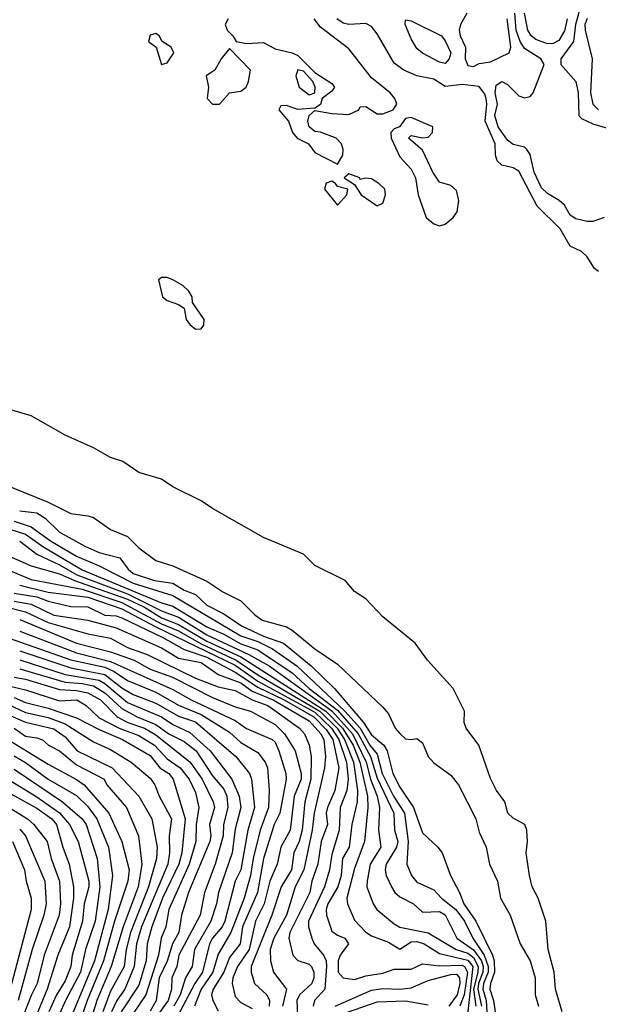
# Model space of a CAD drawing. Header units: metres. Extents: x -51132 to -49532, y -231222 to -229437.
# Tile 278 of 656: x -50889 to -50838, y -230052 to -229965. Entities that reach past the tile are written whole.
import ezdxf

# ---------------------------------------------------------------- set-up
doc = ezdxf.new("R2010")
doc.units = ezdxf.units.M
for name, color, linetype in [('CONTOUR_HALF', 8, 'Continuous'), ('CONTOUR_INDEX', 1, 'Continuous'), ('CONTOUR_INTER', 3, 'Continuous')]:
    doc.layers.add(name, color=color, linetype=linetype)

msp = doc.modelspace()

# ---------------------------------------------------------------- linework, layer by layer
at = {"layer": 'CONTOUR_HALF'}
for points, elevation in [([(-50849.169, -229964.259), (-50849.734, -229965.259), (-50849.838, -229965.759), (-50849.766, -229966.259), (-50849.298, -229967.259), (-50849.325, -229968.259), (-50849.08, -229968.868), (-50848.58, -229968.945), (-50848.08, -229968.682), (-50847.08, -229968.538), (-50845.43, -229967.759), (-50845.303, -229967.259), (-50845.617, -229964.759)], 10.5), ([(-50840.329, -229964.759), (-50840.58, -229965.811), (-50841.08, -229966.645), (-50841.58, -229966.932), (-50842.08, -229966.948), (-50843.08, -229966.568), (-50843.505, -229966.259), (-50843.788, -229965.759), (-50844.107, -229964.259)], 11.5), ([(-50837.58, -229987.028), (-50837.919, -229986.759), (-50838.58, -229985.721), (-50839.08, -229985.268), (-50840.08, -229984.792), (-50840.938, -229983.259), (-50842.986, -229981.259), (-50844.58, -229978.177), (-50845.08, -229977.877), (-50846.08, -229977.644), (-50846.506, -229977.259), (-50846.656, -229976.759), (-50846.691, -229975.759), (-50847.545, -229973.759), (-50847.41, -229972.259), (-50847.474, -229971.759), (-50847.58, -229971.399), (-50848.08, -229970.699), (-50849.58, -229970.523), (-50851.08, -229970.712), (-50852.08, -229970.073), (-50853.58, -229969.77), (-50854.723, -229969.259), (-50855.58, -229968.656), (-50857.08, -229966.056), (-50857.58, -229965.424), (-50858.08, -229965.16), (-50859.58, -229965.26), (-50860.08, -229965.139), (-50860.618, -229964.759)], 10.5), ([(-50838.58, -229964.732), (-50838.778, -229965.259), (-50838.756, -229965.759), (-50838.127, -229968.259), (-50838.267, -229971.259), (-50838.063, -229972.259), (-50837.559, -229972.759)], 10.5), ([(-50888.58, -230008.105), (-50887.08, -230008.298), (-50886.339, -230008.759), (-50885.08, -230009.992), (-50882.77, -230011.259), (-50881.58, -230011.784), (-50879.757, -230012.259), (-50879.008, -230013.259), (-50878.58, -230013.628), (-50876.701, -230014.259), (-50875.08, -230014.491), (-50874.08, -230015.098), (-50873.08, -230015.494), (-50872.08, -230016.429), (-50870.58, -230017.184), (-50869.042, -230018.259), (-50867.08, -230019.15), (-50865.322, -230019.759), (-50862.887, -230021.759), (-50860.839, -230023.759), (-50858.277, -230026.759), (-50857.58, -230027.862), (-50856.481, -230028.759), (-50856.186, -230029.259), (-50855.689, -230031.259), (-50855.08, -230032.474), (-50853.878, -230034.259), (-50853.08, -230036.477), (-50851.723, -230037.759), (-50851.35, -230038.259), (-50850.616, -230040.259), (-50849.817, -230041.759), (-50849.434, -230042.759), (-50848.383, -230044.259), (-50846.923, -230047.259), (-50846.774, -230047.759), (-50846.733, -230048.759), (-50847.1, -230049.759), (-50847.14, -230050.259), (-50846.813, -230051.259), (-50846.671, -230052.259)], 10.5), ([(-50889.357, -230009.759), (-50888.08, -230010.159), (-50886.553, -230011.259), (-50883.08, -230013.311), (-50876.08, -230016.212), (-50875.08, -230016.51), (-50872.08, -230018.342), (-50870.58, -230018.968), (-50869.08, -230019.827), (-50867.58, -230020.364), (-50864.58, -230022.391), (-50863.055, -230023.759), (-50860.58, -230025.688), (-50858.76, -230027.759), (-50857.651, -230029.759), (-50857.08, -230031.683), (-50855.6, -230034.759), (-50855.555, -230036.259), (-50855.264, -230037.259), (-50855.371, -230037.759), (-50856.276, -230039.259), (-50856.36, -230039.759), (-50856.281, -230040.259), (-50855.82, -230041.259), (-50855.518, -230041.759), (-50855.08, -230042.123), (-50853.866, -230042.759), (-50853.08, -230043.471), (-50851.58, -230043.431), (-50851.08, -230043.729), (-50850.069, -230045.759), (-50848.58, -230046.811), (-50847.887, -230047.759), (-50847.74, -230048.259), (-50847.764, -230048.759), (-50848.152, -230049.759), (-50848.206, -230050.259), (-50847.89, -230051.759)], 11.5), ([(-50890.08, -230011.846), (-50887.58, -230012.966), (-50885.08, -230013.672), (-50883.754, -230014.259), (-50879.08, -230015.908), (-50877.58, -230016.614), (-50876.08, -230017.528), (-50874.58, -230018.128), (-50872.08, -230019.605), (-50869.08, -230020.973), (-50861.599, -230025.759), (-50860.131, -230027.259), (-50859.196, -230028.759), (-50858.614, -230030.259), (-50857.937, -230033.259), (-50857.887, -230034.259), (-50858.193, -230037.259), (-50859.08, -230039.629), (-50859.76, -230042.259), (-50859.692, -230042.759), (-50859.08, -230044.178), (-50858.08, -230045.234), (-50857.58, -230045.556), (-50856.08, -230046.113), (-50855.08, -230046.729), (-50854.08, -230046.108), (-50853.58, -230046.058), (-50852.931, -230046.259), (-50851.58, -230047.133), (-50849.08, -230047.696), (-50848.653, -230048.259), (-50849.142, -230052.759)], 12.5), ([(-50888.58, -230014.674), (-50886.08, -230015.292), (-50882.58, -230015.723), (-50879.58, -230016.735), (-50876.58, -230018.332), (-50869.58, -230021.723), (-50867.58, -230023.115), (-50862.58, -230025.84), (-50861.092, -230027.259), (-50860.454, -230028.259), (-50859.773, -230030.259), (-50859.644, -230031.759), (-50859.764, -230032.759), (-50860.338, -230034.259), (-50860.413, -230036.259), (-50861.08, -230038.402), (-50861.287, -230039.759), (-50861.709, -230041.259), (-50863.125, -230044.259), (-50863.121, -230044.759), (-50862.841, -230045.759), (-50862.642, -230046.259), (-50861.805, -230047.259), (-50861.585, -230047.759), (-50861.54, -230048.259), (-50861.69, -230050.259), (-50862.597, -230051.259), (-50862.704, -230051.759)], 13.5), ([(-50889.08, -230016.08), (-50887.58, -230016.349), (-50885.58, -230017.291), (-50882.58, -230017.758), (-50880.08, -230018.412), (-50876.08, -230020.188), (-50874.58, -230021.108), (-50872.58, -230021.486), (-50871.08, -230022.539), (-50869.08, -230023.27), (-50868.08, -230023.991), (-50866.233, -230024.759), (-50863.08, -230026.606), (-50862.032, -230027.759), (-50861.782, -230028.259), (-50861.638, -230029.759), (-50861.705, -230030.759), (-50862.642, -230034.759), (-50862.791, -230036.259), (-50863.527, -230039.759), (-50864.295, -230041.259), (-50865.074, -230043.759), (-50866.191, -230045.759), (-50866.51, -230046.759), (-50866.465, -230047.759), (-50866.22, -230048.759), (-50865.071, -230050.259), (-50865.405, -230051.759)], 14.5), ([(-50888.58, -230017.69), (-50883.58, -230019.762), (-50880.58, -230020.526), (-50878.482, -230021.259), (-50877.08, -230022.064), (-50875.101, -230022.759), (-50871.58, -230024.57), (-50869.58, -230025.381), (-50868.249, -230025.759), (-50866.08, -230026.939), (-50865.24, -230027.759), (-50864.305, -230029.259), (-50863.779, -230031.259), (-50863.777, -230031.759), (-50864.385, -230033.259), (-50864.735, -230036.259), (-50865.558, -230037.759), (-50865.881, -230039.259), (-50866.524, -230040.759), (-50867.041, -230042.759), (-50867.81, -230044.259), (-50868.366, -230046.759), (-50869.392, -230048.259), (-50869.808, -230049.259), (-50869.847, -230049.759), (-50869.58, -230050.902), (-50869.08, -230051.448), (-50868.08, -230051.966)], 15.5), ([(-50890.08, -230019.14), (-50884.08, -230021.246), (-50881.08, -230021.877), (-50880.246, -230022.259), (-50879.08, -230023.063), (-50876.58, -230024.099), (-50874.58, -230025.231), (-50872.58, -230026.053), (-50870.08, -230027.609), (-50869.08, -230028.538), (-50867.58, -230029.409), (-50866.942, -230030.259), (-50866.731, -230030.759), (-50866.588, -230032.759), (-50866.649, -230034.259), (-50867.374, -230036.259), (-50868.016, -230038.759), (-50868.234, -230040.259), (-50868.806, -230042.259), (-50869.985, -230045.259), (-50871.08, -230047.18), (-50871.544, -230048.759), (-50872.576, -230050.259), (-50873.187, -230051.759)], 16.5), ([(-50888.58, -230021.237), (-50884.58, -230022.523), (-50881.58, -230023.028), (-50881.08, -230023.316), (-50879.08, -230024.992), (-50876.08, -230026.252), (-50875.08, -230026.946), (-50873.58, -230027.637), (-50871.805, -230029.259), (-50869.897, -230031.759), (-50869.248, -230033.259), (-50869.081, -230034.259), (-50869.58, -230036.154), (-50869.849, -230038.259), (-50871.073, -230041.759), (-50871.222, -230042.759), (-50871.726, -230044.259), (-50873.17, -230046.759), (-50873.369, -230048.259), (-50873.955, -230049.259), (-50874.449, -230050.759), (-50874.997, -230051.759)], 17.5), ([(-50889.08, -230022.758), (-50888.08, -230022.931), (-50885.08, -230023.852), (-50883.58, -230023.935), (-50882.58, -230024.138), (-50881.449, -230024.759), (-50879.979, -230026.259), (-50879.04, -230026.759), (-50877.58, -230027.269), (-50876.58, -230027.856), (-50873.58, -230030.239), (-50872.498, -230031.759), (-50871.522, -230033.759), (-50871.409, -230034.259), (-50871.854, -230035.759), (-50871.73, -230036.759), (-50871.835, -230037.259), (-50873.692, -230041.759), (-50874.316, -230043.759), (-50874.544, -230045.259), (-50875.124, -230046.259), (-50875.58, -230047.813), (-50876.29, -230049.259), (-50876.565, -230051.259), (-50877.08, -230052.217)], 18.5), ([(-50889.08, -230024.555), (-50888.08, -230025.008), (-50886.08, -230025.507), (-50883.58, -230026.358), (-50881.58, -230027.386), (-50879.517, -230028.259), (-50877.08, -230029.666), (-50876.234, -230030.759), (-50875.442, -230031.259), (-50875.059, -230031.759), (-50874.005, -230035.259), (-50874.303, -230038.259), (-50874.559, -230039.259), (-50875.997, -230042.259), (-50876.944, -230044.759), (-50877.332, -230046.259), (-50877.431, -230047.759), (-50878.08, -230049.904), (-50879.626, -230052.259)], 19.5), ([(-50889.58, -230026.096), (-50888.08, -230026.723), (-50885.58, -230027.329), (-50884.58, -230028.019), (-50883.502, -230029.259), (-50880.441, -230030.759), (-50878.08, -230033.255), (-50876.933, -230035.259), (-50876.475, -230037.759), (-50876.53, -230038.759), (-50877.215, -230041.259), (-50878.803, -230045.259), (-50879.191, -230046.759), (-50879.36, -230048.259), (-50880.58, -230050.43), (-50881.254, -230052.259)], 20.5), ([(-50890.08, -230027.979), (-50886.08, -230030.441), (-50883.58, -230031.777), (-50882.897, -230032.259), (-50880.718, -230034.759), (-50879.589, -230037.259), (-50878.926, -230039.759), (-50879.037, -230040.759), (-50880.218, -230044.259), (-50881.199, -230047.759), (-50882.646, -230051.259), (-50883.838, -230054.759)], 21.5), ([(-50889.08, -230030.864), (-50884.802, -230033.759), (-50883.08, -230035.25), (-50882.728, -230035.759), (-50881.747, -230038.759), (-50881.531, -230041.259), (-50881.926, -230044.259), (-50882.779, -230046.759), (-50883.209, -230048.759), (-50884.536, -230051.259), (-50887.002, -230056.759)], 22.5), ([(-50891.08, -230032.118), (-50887.08, -230034.324), (-50885.761, -230035.259), (-50885.34, -230035.759), (-50884.79, -230037.759), (-50884.222, -230039.259), (-50883.83, -230041.259), (-50883.832, -230042.259), (-50884.203, -230044.759), (-50885.23, -230047.259), (-50886.148, -230050.259), (-50887.995, -230054.759)], 23.5), ([(-50888.58, -230036.155), (-50888.08, -230036.759), (-50886.377, -230040.759), (-50886.236, -230042.759), (-50886.438, -230043.759), (-50887.477, -230046.759), (-50888.701, -230051.259)], 24.5), ([(-50860.785, -230051.759), (-50857.58, -230050.361), (-50856.58, -230050.2), (-50855.08, -230050.252), (-50854.08, -230050.149), (-50852.58, -230049.489), (-50850.58, -230048.972), (-50850.08, -230048.945), (-50849.817, -230049.259), (-50849.787, -230049.759), (-50850.029, -230050.759), (-50850.755, -230051.759)], 13.5)]:
    msp.add_lwpolyline(points, dxfattribs=dict(at, elevation=elevation))
at = {"layer": 'CONTOUR_INDEX'}
for points, elevation in [([(-50870.202, -229964.759), (-50870.481, -229965.259), (-50870.31, -229965.759), (-50869.8, -229966.259), (-50869.504, -229966.759), (-50868.58, -229966.927), (-50867.08, -229966.83), (-50866.08, -229967.405), (-50864.58, -229967.749), (-50864.08, -229967.98), (-50862.58, -229969.479), (-50861.08, -229970.441), (-50860.825, -229970.759), (-50861.08, -229971.137), (-50861.935, -229971.759), (-50862.08, -229972.287), (-50862.58, -229972.607), (-50864.08, -229972.744), (-50865.08, -229972.376), (-50865.58, -229972.414), (-50865.748, -229972.759), (-50864.905, -229973.759), (-50864.534, -229974.759), (-50864.135, -229975.259), (-50863.14, -229975.759), (-50862.58, -229976.523), (-50860.58, -229977.553), (-50860.11, -229976.759), (-50860.071, -229976.259), (-50860.232, -229975.759), (-50860.684, -229975.259), (-50862.08, -229974.731), (-50862.58, -229974.676), (-50863.08, -229974.259), (-50863.176, -229973.759), (-50863.071, -229973.259), (-50862.58, -229972.814), (-50861.08, -229973.091), (-50859.58, -229973.18), (-50858.681, -229972.759), (-50858.58, -229972.508), (-50858.08, -229972.471), (-50857.08, -229973.116), (-50856.58, -229973.113), (-50855.667, -229972.759), (-50855.341, -229972.259), (-50855.514, -229971.759), (-50855.94, -229971.259), (-50857.58, -229969.954), (-50859.58, -229967.378), (-50862.08, -229965.49), (-50862.621, -229964.759)], 10), ([(-50877.08, -229966.202), (-50877.241, -229966.759), (-50876.55, -229967.259), (-50876.083, -229968.759), (-50875.58, -229968.636), (-50874.989, -229967.759), (-50875.239, -229967.259), (-50876.036, -229966.759), (-50876.276, -229966.259), (-50876.58, -229966.039), (-50877.08, -229966.202)], 10), ([(-50870.08, -229967.356), (-50870.811, -229968.259), (-50871.371, -229969.259), (-50872.159, -229969.759), (-50871.939, -229970.759), (-50872.059, -229971.759), (-50871.58, -229972.269), (-50870.963, -229972.259), (-50870.08, -229971.282), (-50869.08, -229971.126), (-50868.624, -229970.759), (-50868.416, -229970.259), (-50868.246, -229969.259), (-50870.08, -229967.356)], 10), ([(-50864.08, -229969.244), (-50864.232, -229969.759), (-50863.958, -229970.759), (-50863.08, -229971.445), (-50862.58, -229971.272), (-50862.528, -229970.759), (-50862.739, -229970.259), (-50863.58, -229969.357), (-50864.08, -229969.244)], 10), ([(-50854.58, -229973.532), (-50855.123, -229974.259), (-50855.58, -229974.436), (-50855.884, -229974.759), (-50855.829, -229975.259), (-50855.08, -229976.896), (-50854.08, -229978.007), (-50853.69, -229978.759), (-50853.471, -229980.259), (-50852.749, -229982.259), (-50852.08, -229982.812), (-50851.58, -229982.989), (-50851.08, -229982.835), (-50850.388, -229982.259), (-50850.033, -229981.759), (-50849.881, -229980.759), (-50850.08, -229979.877), (-50850.58, -229979.44), (-50851.58, -229979.139), (-50852.18, -229978.259), (-50853.08, -229976.317), (-50854.328, -229975.259), (-50854.08, -229975.033), (-50853.08, -229975.235), (-50852.58, -229975.188), (-50852.203, -229974.759), (-50852.176, -229974.259), (-50854.08, -229973.436), (-50854.58, -229973.532)], 10), ([(-50861.58, -229979.217), (-50861.708, -229979.759), (-50860.58, -229981.183), (-50859.762, -229980.259), (-50859.671, -229979.759), (-50860.58, -229979.523), (-50860.737, -229979.259), (-50861.08, -229979.054), (-50861.58, -229979.217)], 10), ([(-50859.58, -229978.405), (-50859.978, -229978.759), (-50859.08, -229979.358), (-50858.494, -229980.259), (-50857.08, -229981.241), (-50856.58, -229980.981), (-50856.343, -229980.259), (-50856.39, -229979.759), (-50856.932, -229979.259), (-50857.58, -229978.859), (-50858.08, -229978.8), (-50858.58, -229978.906), (-50858.613, -229978.759), (-50859.58, -229978.405)], 10), ([(-50876.08, -229987.539), (-50876.341, -229987.759), (-50876.003, -229989.259), (-50875.58, -229989.582), (-50874.58, -229989.921), (-50874.092, -229990.259), (-50873.921, -229991.259), (-50873.58, -229991.689), (-50873.08, -229992.088), (-50872.58, -229992.055), (-50872.351, -229991.759), (-50872.325, -229991.259), (-50873.357, -229989.759), (-50873.378, -229989.259), (-50873.672, -229988.759), (-50874.196, -229988.259), (-50875.077, -229987.759), (-50875.58, -229987.551), (-50876.08, -229987.539)], 10), ([(-50840.787, -230052.259), (-50841.353, -230050.259), (-50841.469, -230048.759), (-50842.001, -230046.759), (-50842.2, -230044.259), (-50842.897, -230042.259), (-50843.411, -230041.259), (-50843.658, -230040.259), (-50843.955, -230038.259), (-50843.816, -230037.259), (-50843.875, -230036.259), (-50844.056, -230035.759), (-50845.08, -230035.192), (-50845.555, -230034.759), (-50845.832, -230033.759), (-50846.563, -230032.759), (-50847.08, -230031.69), (-50848.112, -230028.759), (-50849.236, -230027.259), (-50849.405, -230026.759), (-50849.372, -230025.759), (-50850.384, -230023.759), (-50852.644, -230021.259), (-50853.721, -230019.759), (-50856.58, -230017.462), (-50858.08, -230015.868), (-50859.08, -230015.225), (-50859.907, -230014.259), (-50862.58, -230012.925), (-50863.58, -230011.93), (-50867.08, -230010.452), (-50871.58, -230007.918), (-50872.58, -230007.218), (-50875.08, -230006.008), (-50876.08, -230005.316), (-50878.08, -230004.726), (-50879.487, -230003.759), (-50880.58, -230003.396), (-50882.08, -230002.551), (-50884.58, -230001.433), (-50887.58, -229999.729), (-50889.58, -229999.157)], 10), ([(-50891.08, -230005.331), (-50886.08, -230007.359), (-50884.08, -230008.343), (-50882.58, -230008.536), (-50882.08, -230008.71), (-50880.58, -230009.764), (-50879.08, -230010.376), (-50878.08, -230011.38), (-50876.58, -230012.485), (-50875.08, -230012.946), (-50872.08, -230014.314), (-50870.665, -230015.259), (-50869.08, -230016.054), (-50867.877, -230017.259), (-50867.2, -230017.759), (-50865.08, -230018.342), (-50864.58, -230018.631), (-50862.58, -230020.267), (-50860.58, -230021.634), (-50856.58, -230025.417), (-50856.08, -230025.993), (-50855.495, -230027.259), (-50855.08, -230027.726), (-50854.58, -230028.195), (-50854.08, -230028.27), (-50853.58, -230028.162), (-50853.08, -230028.559), (-50852.571, -230029.759), (-50852.08, -230030.317), (-50850.58, -230031.392), (-50849.896, -230032.259), (-50848.388, -230035.259), (-50848.08, -230036.418), (-50847.465, -230037.759), (-50847.184, -230039.259), (-50846.468, -230040.759), (-50846.21, -230042.259), (-50845.364, -230043.759), (-50844.48, -230046.259), (-50843.6, -230047.759), (-50843.164, -230049.259), (-50843.145, -230050.759), (-50842.873, -230051.759)], 10), ([(-50891.08, -230016.249), (-50888.08, -230017.021), (-50886.08, -230017.953), (-50882.58, -230018.959), (-50880.58, -230019.318), (-50879.08, -230020.152), (-50877.333, -230020.759), (-50873.08, -230022.846), (-50871.08, -230023.609), (-50869.58, -230023.938), (-50868.08, -230024.753), (-50866.704, -230025.259), (-50863.932, -230027.259), (-50863.48, -230027.759), (-50863.057, -230028.759), (-50862.886, -230029.759), (-50862.909, -230031.759), (-50863.456, -230033.759), (-50863.69, -230036.259), (-50863.959, -230037.259), (-50864.431, -230038.259), (-50864.625, -230039.759), (-50865.551, -230041.259), (-50866.358, -230043.759), (-50868.179, -230048.259), (-50868.177, -230048.759), (-50867.901, -230049.759), (-50866.788, -230050.759), (-50866.56, -230051.259), (-50866.604, -230051.759)], 15), ([(-50889.58, -230025.175), (-50888.08, -230025.882), (-50886.08, -230026.336), (-50884.58, -230026.87), (-50882.08, -230028.474), (-50880.58, -230029.139), (-50878.753, -230030.259), (-50877.08, -230031.659), (-50876.663, -230032.259), (-50876.282, -230033.259), (-50875.208, -230035.259), (-50875.421, -230036.759), (-50875.366, -230038.259), (-50875.53, -230039.259), (-50877.859, -230044.759), (-50878.285, -230046.259), (-50878.477, -230048.259), (-50879.324, -230050.259), (-50880.031, -230051.259), (-50880.494, -230052.259)], 20), ([(-50889.227, -230037.259), (-50888.161, -230039.759), (-50888.005, -230040.759), (-50887.554, -230042.259), (-50887.58, -230043.259), (-50889.685, -230051.259)], 25)]:
    msp.add_lwpolyline(points, dxfattribs=dict(at, elevation=elevation))
at = {"layer": 'CONTOUR_INTER'}
for points, elevation in [([(-50839.047, -229963.259), (-50839.584, -229965.259), (-50839.783, -229966.759), (-50840.878, -229968.259), (-50840.881, -229968.759), (-50839.578, -229970.259), (-50839.364, -229971.259), (-50839.304, -229973.259), (-50839.08, -229973.535), (-50838.08, -229974.012), (-50835.491, -229974.759)], 11), ([(-50837.08, -229982.271), (-50838.08, -229982.624), (-50838.58, -229982.597), (-50839.58, -229982.383), (-50840.08, -229982.065), (-50840.58, -229981.181), (-50841.031, -229980.759), (-50842.08, -229980.153), (-50842.58, -229979.654), (-50843.23, -229978.259), (-50843.58, -229976.695), (-50843.885, -229976.259), (-50844.08, -229976.061), (-50845.08, -229975.833), (-50845.58, -229975.439), (-50846.4, -229974.259), (-50846.694, -229973.259), (-50846.472, -229972.259), (-50846.674, -229971.259), (-50846.58, -229970.587), (-50846.08, -229970.262), (-50845.58, -229970.532), (-50844.58, -229971.521), (-50844.08, -229971.715), (-50843.58, -229971.605), (-50843.331, -229971.259), (-50842.368, -229968.759), (-50842.66, -229968.259), (-50844.08, -229967.356), (-50844.47, -229966.759), (-50844.835, -229965.759), (-50844.931, -229964.259)], 11), ([(-50854.601, -229965.259), (-50854.58, -229964.837), (-50854.08, -229964.931), (-50851.413, -229966.259), (-50851.08, -229966.682), (-50850.594, -229967.759), (-50850.725, -229968.259), (-50851.08, -229968.682), (-50851.58, -229968.566), (-50853.08, -229967.788), (-50853.58, -229967.359), (-50854.08, -229966.525), (-50854.601, -229965.259)], 11), ([(-50889.08, -230009.014), (-50887.58, -230009.529), (-50885.864, -230010.759), (-50883.58, -230012.114), (-50881.58, -230012.952), (-50878.58, -230014.489), (-50875.08, -230015.564), (-50869.08, -230019.128), (-50867.58, -230019.629), (-50866.303, -230020.259), (-50864.164, -230021.759), (-50859.916, -230025.759), (-50858.583, -230027.259), (-50857.718, -230028.759), (-50857.08, -230029.541), (-50856.636, -230031.259), (-50855.64, -230033.259), (-50854.658, -230034.759), (-50854.336, -230037.259), (-50854.458, -230039.259), (-50854.059, -230040.259), (-50853.58, -230040.843), (-50852.08, -230041.509), (-50851.405, -230042.259), (-50850.153, -230043.259), (-50849.383, -230044.259), (-50848.632, -230045.759), (-50847.639, -230047.259), (-50847.285, -230048.259), (-50847.305, -230048.759), (-50847.71, -230049.759), (-50847.762, -230050.259), (-50847.461, -230051.259), (-50847.394, -230052.759)], 11), ([(-50888.58, -230010.785), (-50887.08, -230011.934), (-50885.08, -230012.864), (-50883.547, -230013.759), (-50879.08, -230015.41), (-50876.08, -230016.923), (-50874.58, -230017.477), (-50872.08, -230019.048), (-50868.389, -230020.759), (-50866.58, -230021.778), (-50861.08, -230025.737), (-50859.259, -230027.759), (-50858.056, -230030.259), (-50857.665, -230031.759), (-50857.076, -230033.259), (-50856.86, -230034.259), (-50856.946, -230036.259), (-50856.766, -230037.759), (-50857.689, -230039.259), (-50857.96, -230040.759), (-50857.991, -230041.259), (-50857.433, -230042.759), (-50857.093, -230043.259), (-50855.58, -230044.501), (-50855.08, -230044.792), (-50852.58, -230045.312), (-50850.114, -230046.759), (-50849.08, -230047.101), (-50848.58, -230047.485), (-50848.18, -230048.259), (-50848.198, -230048.759), (-50848.589, -230050.259), (-50848.393, -230051.759)], 12), ([(-50890.08, -230013.107), (-50887.58, -230014.149), (-50883.08, -230015.015), (-50879.58, -230016.183), (-50876.08, -230018.055), (-50874.58, -230018.693), (-50872.58, -230019.83), (-50869.492, -230021.259), (-50867.58, -230022.554), (-50862.129, -230025.759), (-50860.592, -230027.259), (-50859.953, -230028.259), (-50859.156, -230030.259), (-50858.801, -230032.759), (-50858.826, -230033.759), (-50859.309, -230035.759), (-50859.532, -230037.759), (-50860.131, -230038.759), (-50860.253, -230040.259), (-50860.532, -230041.259), (-50861.43, -230042.759), (-50861.568, -230043.259), (-50861.533, -230043.759), (-50861.08, -230045.149), (-50860.58, -230045.516), (-50859.926, -230045.759), (-50859.594, -230046.259), (-50860.329, -230047.259), (-50860.509, -230047.759), (-50860.509, -230048.759), (-50860.08, -230049.275), (-50859.08, -230049.413), (-50858.08, -230049.099), (-50856.58, -230048.848), (-50855.58, -230048.503), (-50854.08, -230048.492), (-50853.08, -230048.031), (-50851.58, -230048.196), (-50849.58, -230048.149), (-50849.384, -230048.259), (-50849.117, -230048.759), (-50849.405, -230050.759), (-50849.803, -230051.759)], 13), ([(-50889.08, -230015.371), (-50887.08, -230015.7), (-50886.08, -230016.071), (-50884.08, -230016.54), (-50882.58, -230016.582), (-50881.08, -230017.313), (-50880.08, -230017.375), (-50879.58, -230017.538), (-50875.958, -230019.259), (-50874.08, -230020.344), (-50872.08, -230021.021), (-50869.58, -230022.32), (-50867.58, -230023.655), (-50865.276, -230024.759), (-50862.668, -230026.259), (-50861.58, -230027.386), (-50860.995, -230028.259), (-50860.466, -230030.759), (-50860.801, -230032.759), (-50861.463, -230034.259), (-50861.575, -230034.759), (-50861.464, -230035.759), (-50862.018, -230037.259), (-50862.32, -230039.259), (-50862.831, -230040.759), (-50863.011, -230041.759), (-50864.76, -230045.259), (-50864.86, -230045.759), (-50864.498, -230047.259), (-50864.08, -230047.729), (-50863.08, -230048.055), (-50862.856, -230048.259), (-50862.645, -230048.759), (-50862.65, -230049.259), (-50862.824, -230049.759), (-50863.917, -230050.759), (-50864.153, -230051.259), (-50864.066, -230053.259)], 14), ([(-50888.58, -230018.711), (-50883.58, -230020.626), (-50880.58, -230021.38), (-50875.08, -230023.846), (-50873.457, -230024.759), (-50869.58, -230026.577), (-50868.58, -230027.284), (-50866.341, -230028.259), (-50866.08, -230028.499), (-50865.731, -230029.259), (-50865.121, -230031.259), (-50865.094, -230031.759), (-50865.65, -230034.759), (-50866.15, -230035.759), (-50867.091, -230038.759), (-50867.624, -230041.759), (-50868.957, -230044.759), (-50869.156, -230046.259), (-50870.08, -230047.485), (-50870.591, -230048.759), (-50871.518, -230050.259), (-50871.679, -230050.759), (-50871.569, -230051.259), (-50871.08, -230052.187)], 16), ([(-50888.58, -230020.458), (-50884.08, -230021.948), (-50881.08, -230022.541), (-50879.58, -230023.71), (-50878.58, -230024.302), (-50876.58, -230025.061), (-50874.58, -230026.209), (-50873.08, -230026.716), (-50869.536, -230029.759), (-50868.341, -230031.259), (-50868.148, -230031.759), (-50867.893, -230034.259), (-50868.474, -230036.259), (-50869.079, -230039.759), (-50869.604, -230040.759), (-50870.494, -230044.259), (-50870.736, -230044.759), (-50871.579, -230045.759), (-50871.85, -230046.259), (-50872.473, -230048.759), (-50873.145, -230049.759), (-50874.719, -230052.759)], 17), ([(-50888.58, -230022.043), (-50884.58, -230023.223), (-50883.08, -230023.33), (-50882.08, -230023.543), (-50881.08, -230024.144), (-50879.58, -230025.523), (-50878.226, -230026.259), (-50876.58, -230026.952), (-50875.441, -230027.759), (-50874.08, -230028.437), (-50873.032, -230029.259), (-50871.58, -230031.475), (-50870.58, -230032.63), (-50870.329, -230033.259), (-50870.249, -230034.259), (-50870.605, -230035.759), (-50870.645, -230036.759), (-50871.367, -230039.259), (-50872.293, -230041.759), (-50872.686, -230043.759), (-50874.567, -230047.259), (-50874.739, -230048.259), (-50875.175, -230049.259), (-50875.203, -230050.259), (-50875.502, -230051.259), (-50876.593, -230052.759)], 18), ([(-50889.58, -230023.538), (-50888.08, -230023.876), (-50885.08, -230024.865), (-50883.55, -230024.759), (-50882.711, -230025.259), (-50881.58, -230026.348), (-50879.809, -230027.259), (-50878.08, -230027.918), (-50876.705, -230028.759), (-50875.58, -230029.962), (-50874.437, -230030.759), (-50873.632, -230031.759), (-50873.08, -230032.926), (-50872.782, -230034.259), (-50873.027, -230035.759), (-50873.046, -230037.259), (-50873.648, -230039.259), (-50875.449, -230043.259), (-50875.705, -230044.759), (-50876.108, -230045.759), (-50876.351, -230047.259), (-50877.473, -230050.759), (-50878.58, -230052.424)], 19), ([(-50889.08, -230027.253), (-50888.08, -230027.98), (-50887.08, -230028.105), (-50886.58, -230028.301), (-50886.044, -230028.759), (-50885.08, -230029.256), (-50883.58, -230030.485), (-50881.136, -230031.759), (-50880.9, -230032.259), (-50879.174, -230034.259), (-50878.096, -230036.759), (-50877.807, -230039.259), (-50878.127, -230041.259), (-50879.471, -230044.759), (-50880.523, -230048.259), (-50881.775, -230051.259), (-50883.023, -230055.259)], 21), ([(-50889.08, -230029.694), (-50888.08, -230030.283), (-50886.08, -230031.758), (-50883.58, -230033.202), (-50882.58, -230034.178), (-50881.791, -230035.259), (-50880.742, -230037.759), (-50880.406, -230040.259), (-50880.792, -230043.259), (-50881.974, -230047.759), (-50884.682, -230054.259)], 22), ([(-50889.58, -230031.797), (-50887.08, -230033.311), (-50885.08, -230034.719), (-50884.188, -230035.759), (-50883.421, -230037.259), (-50882.482, -230040.759), (-50882.488, -230041.259), (-50882.896, -230042.759), (-50883.053, -230044.259), (-50883.963, -230047.259), (-50884.082, -230048.259), (-50884.58, -230049.534), (-50885.345, -230050.759), (-50886.019, -230052.259)], 23), ([(-50891.08, -230033.28), (-50887.905, -230035.259), (-50887.342, -230035.759), (-50886.155, -230037.259), (-50885.805, -230038.759), (-50885.064, -230040.759), (-50884.987, -230042.759), (-50885.106, -230043.759), (-50886.416, -230047.259), (-50887.044, -230049.759), (-50887.58, -230050.836), (-50888.905, -230054.259)], 24), ([(-50861.043, -230052.759), (-50857.08, -230051.378), (-50854.58, -230051.298), (-50852.58, -230051.655)], 14)]:
    msp.add_lwpolyline(points, dxfattribs=dict(at, elevation=elevation))

doc.saveas('drawing.dxf')
